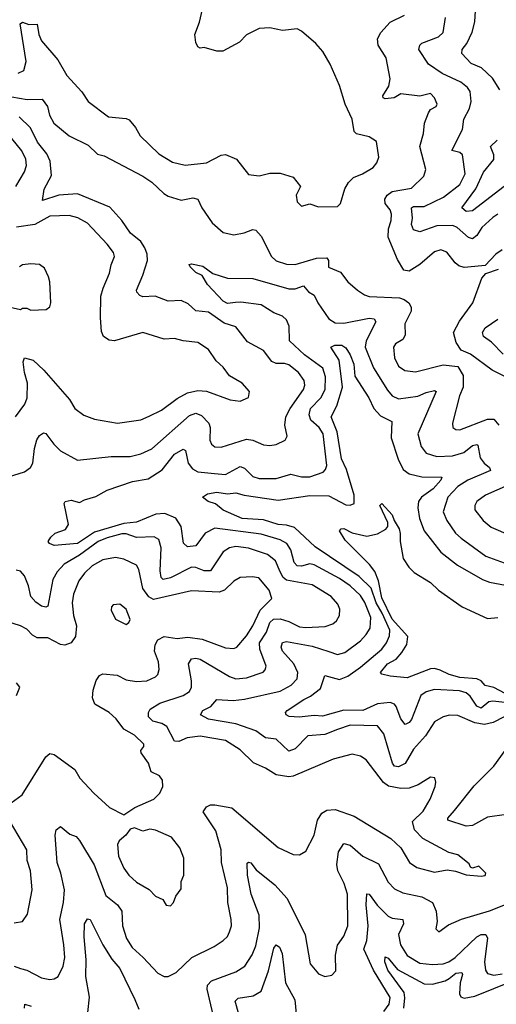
# Model space of a CAD drawing. Extents: x 1954683 to 2060285, y 904798 to 1016299.
# Tile 336 of 472: x 1986162 to 1988417, y 1006054 to 1010715. Entities that reach past the tile are written whole.
import ezdxf

# ---------------------------------------------------------------- set-up
doc = ezdxf.new("R2010")
doc.units = 0

msp = doc.modelspace()

# ---------------------------------------------------------------- linework, layer by layer
at = {"layer": '0CON10XD'}
for points in [[(1986155, 1010462.1), (1986180.5, 1010475), (1986192.9, 1010517.1), (1986164.6, 1010695.4), (1986175, 1010704.2), (1986205, 1010692.2), (1986244, 1010694), (1986251.5, 1010645), (1986264.6, 1010615), (1986341.8, 1010525), (1986385, 1010450.8), (1986455, 1010374.3), (1986485, 1010328.1), (1986582, 1010255), (1986665, 1010247.3), (1986680.5, 1010240.5), (1986710, 1010205), (1986731.9, 1010165), (1986820.5, 1010080.5), (1986885, 1010041.2), (1986945, 1010027.1), (1987045, 1010038), (1987115, 1010074.5), (1987135, 1010076.5), (1987188, 1010055), (1987245, 1009982), (1987295, 1009975.6), (1987345, 1009988.6), (1987395, 1009988.5), (1987455, 1009969.5), (1987490.8, 1009925), (1987469.2, 1009885), (1987475, 1009853.3), (1987495, 1009832), (1987535, 1009844), (1987575, 1009829.4), (1987665, 1009831.2), (1987680, 1009845), (1987700.8, 1009915), (1987717.1, 1009945), (1987741.3, 1009968.7), (1987784, 1009985), (1987834, 1010015), (1987852, 1010038), (1987861.4, 1010065), (1987849.4, 1010139.4), (1987815, 1010161.4), (1987755, 1010174.3), (1987745, 1010186.7), (1987735.6, 1010245), (1987702.2, 1010315), (1987675, 1010403.3), (1987630.6, 1010505), (1987595.7, 1010565), (1987562.4, 1010602.4), (1987495, 1010661.4), (1987475, 1010671.9), (1987405, 1010664.4), (1987345, 1010676.1), (1987295, 1010674.1), (1987235, 1010643.6), (1987201.7, 1010608.3), (1987123.4, 1010566.6), (1987095, 1010566.5), (1987035, 1010584.2), (1987015, 1010581.2), (1987005, 1010586.7), (1986995, 1010607.5), (1986991.1, 1010645), (1987013.2, 1010703.2), (1987026.4, 1010765)], [(1988347.7, 1010487.7), (1988298.3, 1010508.3), (1988254.5, 1010555), (1988256.2, 1010575), (1988277.2, 1010602.8), (1988303, 1010657), (1988316, 1010705), (1988317.9, 1010757.9)], [(1988445, 1009626.5), (1988415, 1009605.6), (1988365, 1009552), (1988315, 1009546.1), (1988265, 1009542.9), (1988240.3, 1009550.3), (1988221.8, 1009565), (1988182.5, 1009615), (1988155, 1009626.5), (1988125, 1009615.6), (1988055, 1009555.6), (1988005, 1009524.6), (1987979.5, 1009529.5), (1987949.6, 1009579.6), (1987904.8, 1009685), (1987906.5, 1009725), (1987919.3, 1009765), (1987920.7, 1009795), (1987915.4, 1009815), (1987890.9, 1009845), (1987888.8, 1009865), (1987900.4, 1009885), (1987925, 1009901.2), (1988015, 1009918.2), (1988073.5, 1009975), (1988083.6, 1010006.4), (1988055.4, 1010115), (1988073, 1010177), (1988077.2, 1010225), (1988096.2, 1010275), (1988105, 1010290), (1988132.9, 1010305), (1988137.3, 1010315), (1988124.4, 1010345), (1988105, 1010365.7), (1988055, 1010353.6), (1987965, 1010364.3), (1987933.8, 1010345), (1987891.2, 1010341.2), (1987882, 1010345), (1987880.8, 1010355), (1987908.6, 1010401.4), (1987914.4, 1010435), (1987895.7, 1010535), (1987858.6, 1010595), (1987854.3, 1010625), (1987870, 1010655), (1987915, 1010703.5), (1987982.7, 1010737.3)], [(1988425, 1009793.9), (1988400.5, 1009779.5), (1988348.7, 1009731.3), (1988325, 1009692.9), (1988305, 1009678.2), (1988285, 1009683.8), (1988231.6, 1009731.6), (1988211.2, 1009741.2), (1988135, 1009739.5), (1988055, 1009710.4), (1988025, 1009720.8), (1988016, 1009745), (1988020.5, 1009775), (1988015.5, 1009825), (1988025, 1009830.5), (1988075, 1009831.6), (1988166.9, 1009875), (1988245, 1009934.6), (1988270.3, 1009985), (1988257.3, 1010075), (1988245, 1010087.2), (1988206, 1010096), (1988256.9, 1010195), (1988263.6, 1010245), (1988289.5, 1010295), (1988297.6, 1010327.6), (1988293.3, 1010375), (1988281.4, 1010395), (1988249.2, 1010419.2), (1988160.5, 1010460.5), (1988095.7, 1010505), (1988051.2, 1010575), (1988054.4, 1010595), (1988065, 1010604.4), (1988142.9, 1010635), (1988165.4, 1010655), (1988176.2, 1010725)], [(1988433.3, 1010383.3), (1988398.7, 1010438.7), (1988347.7, 1010487.7)], [(1986125, 1010350.3), (1986197.1, 1010337.1), (1986268.8, 1010338.8), (1986293.5, 1010305), (1986303.5, 1010263.5), (1986323.1, 1010225), (1986395.8, 1010165.8), (1986485, 1010121.9), (1986529.5, 1010079.5), (1986561.1, 1010071.1), (1986745, 1009973.8), (1986786.8, 1009946.8), (1986843.1, 1009893.1), (1986865, 1009879.6), (1986925, 1009860.8), (1986981.3, 1009871.3), (1987005, 1009865.7), (1987023.1, 1009825), (1987073, 1009753), (1987125, 1009707.5), (1987175, 1009697.3), (1987223.7, 1009706.3), (1987265, 1009721.9), (1987279.4, 1009719.4), (1987305, 1009690.8), (1987353.8, 1009595), (1987375, 1009573.8), (1987425, 1009558.4), (1987465, 1009556.1), (1987566.9, 1009586.9), (1987615, 1009587.7), (1987623.5, 1009575), (1987623.5, 1009543.5), (1987679.4, 1009519.4), (1987715, 1009474.3), (1987760.8, 1009435), (1987792.9, 1009412.9), (1987815, 1009405.5), (1987958.5, 1009398.5), (1987981.2, 1009391.2), (1988003.1, 1009375), (1988013.5, 1009355), (1988014.5, 1009335), (1987984.1, 1009275.9), (1987985, 1009222.5), (1987975, 1009201.8), (1987939.6, 1009180.4), (1987930.5, 1009165), (1987934.6, 1009115), (1987953.8, 1009075), (1987983.8, 1009055), (1988035, 1009048.9), (1988165, 1009081.5), (1988235, 1009073.8), (1988260.8, 1009030.8), (1988259.6, 1008975), (1988242.3, 1008935), (1988210, 1008805), (1988211.9, 1008785), (1988225, 1008774.5), (1988245, 1008773.8), (1988375, 1008823.6), (1988405, 1008823.8), (1988428.3, 1008795)], [(1986078.7, 1008541.3), (1986184.2, 1008575), (1986212.7, 1008595), (1986224.1, 1008615.9), (1986231.8, 1008685), (1986243.4, 1008726.6), (1986255, 1008746), (1986275, 1008760), (1986285, 1008756.2), (1986323.5, 1008705), (1986355, 1008674.5), (1986435, 1008629.4), (1986595, 1008646.8), (1986685, 1008648), (1986735, 1008660.7), (1986786.8, 1008683.2), (1986965, 1008840.7), (1986995, 1008852.2), (1987021.8, 1008841.8), (1987056.2, 1008805), (1987063.1, 1008785), (1987061.5, 1008725), (1987069.4, 1008705), (1987085, 1008692.9), (1987115, 1008691.2), (1987235, 1008729.2), (1987265, 1008724.5), (1987315, 1008702.5), (1987345, 1008700), (1987375.3, 1008704.7), (1987418, 1008725), (1987426.7, 1008743.3), (1987416.8, 1008795), (1987421.4, 1008835), (1987441.1, 1008875), (1987504.7, 1008965), (1987511.4, 1008985), (1987507.2, 1009007.2), (1987481.8, 1009045), (1987435, 1009082), (1987415, 1009088.2), (1987375, 1009087.3), (1987355, 1009096.7), (1987315, 1009148.9), (1987239.5, 1009189.5), (1987185, 1009261.4), (1987128.7, 1009278.7), (1987055, 1009331.1), (1986995, 1009337.1), (1986959.5, 1009369.5), (1986925, 1009385.5), (1986865, 1009383.4), (1986803.3, 1009406.7), (1986745, 1009403.8), (1986729.6, 1009409.6), (1986715.7, 1009425), (1986714.5, 1009435), (1986744.2, 1009505.8), (1986766.1, 1009575), (1986764.7, 1009605), (1986754.3, 1009635), (1986734.7, 1009665), (1986686.5, 1009705), (1986645.2, 1009765), (1986587.8, 1009827.8), (1986435, 1009890.2), (1986346.1, 1009883.9), (1986270, 1009860), (1986277.5, 1009912.5), (1986312.4, 1009977.6), (1986306.1, 1010045), (1986289.6, 1010079.6), (1986245.9, 1010135), (1986212.8, 1010202.8), (1986158.5, 1010255)], [(1986143.2, 1009925), (1986184.6, 1009995), (1986194.6, 1010025), (1986190, 1010055), (1986171.5, 1010095), (1986125, 1010152.7)], [(1988455, 1009925.9), (1988305, 1009810.9), (1988275, 1009807.9), (1988254.4, 1009825), (1988319.8, 1009915), (1988355.7, 1009994.3), (1988406, 1010054), (1988406.1, 1010075), (1988388.9, 1010115), (1988420.9, 1010145)], [(1986575, 1009652), (1986482.6, 1009752.6), (1986437.1, 1009777.1), (1986395, 1009788.8), (1986305, 1009785.2), (1986234.1, 1009745.9), (1986146.8, 1009733.2)], [(1986141.3, 1008835), (1986185.3, 1008895), (1986197.5, 1008925), (1986198.6, 1008995), (1986184.1, 1009045), (1986178.8, 1009095), (1986185, 1009114), (1986225, 1009102.7), (1986276.4, 1009056.4), (1986396.8, 1008916.8), (1986423.3, 1008875), (1986465, 1008843.3), (1986515, 1008823.5), (1986625, 1008805.4), (1986735, 1008821.1), (1986775, 1008837.9), (1986833.2, 1008866.8), (1986907.4, 1008922.6), (1986955, 1008949.3), (1987005, 1008959.6), (1987045, 1008957.1), (1987157.5, 1008915), (1987205, 1008909.2), (1987243.9, 1008926.1), (1987248.8, 1008955), (1987215, 1008993.8), (1987155, 1009028.8), (1987125, 1009070.8), (1987090.9, 1009100.9), (1987055, 1009154.3), (1987005, 1009187.7), (1986935.4, 1009195.4), (1986895, 1009206.7), (1986845, 1009203.1), (1986745, 1009234.2), (1986610, 1009195), (1986585, 1009197.8), (1986558.6, 1009215), (1986548.7, 1009238.7), (1986543.7, 1009303.7), (1986546.3, 1009406.3), (1986555.9, 1009444.1), (1986587.3, 1009515), (1986594.4, 1009555), (1986610, 1009595), (1986605, 1009613.8), (1986575, 1009652)], [(1986116.4, 1009353.6), (1986165, 1009343.3), (1986175, 1009350), (1986195, 1009350), (1986215, 1009340), (1986286.4, 1009343.6), (1986303.6, 1009356.4), (1986308.8, 1009375), (1986304.2, 1009475), (1986297.9, 1009497.9), (1986279.2, 1009539.2), (1986255.9, 1009555.9), (1986215, 1009560), (1986175, 1009554), (1986161.2, 1009545)], [(1988455, 1007415.3), (1988401.9, 1007388.1), (1988361.9, 1007378.1), (1988315, 1007386.7), (1988235, 1007420.4), (1988195, 1007422.9), (1988166.2, 1007415), (1988125, 1007390.8), (1988081.8, 1007325), (1988025, 1007261.8), (1987985, 1007194.6), (1987955, 1007177.3), (1987935, 1007181.8), (1987926.1, 1007195), (1987885, 1007334.3), (1987855, 1007372.1), (1987725, 1007375.3), (1987665, 1007355.3), (1987605, 1007331.9), (1987525, 1007325.4), (1987465, 1007262.5), (1987435, 1007252.1), (1987375, 1007309.6), (1987325.3, 1007315.3), (1987279, 1007349), (1987185, 1007381.1), (1987055, 1007403.1), (1987017.5, 1007425), (1987028.1, 1007445), (1987065.9, 1007464.1), (1987095, 1007496.7), (1987172.4, 1007492.4), (1987225, 1007498.4), (1987395, 1007536.7), (1987447.1, 1007565), (1987475.4, 1007595), (1987478.2, 1007625), (1987459.7, 1007665), (1987406, 1007725), (1987398.5, 1007745), (1987405, 1007766.7), (1987425, 1007770.7), (1987545, 1007749), (1987625, 1007724.7), (1987665, 1007710.6), (1987700.2, 1007719.8), (1987773.8, 1007775), (1987802, 1007805), (1987819.7, 1007835), (1987823.8, 1007885), (1987795, 1007955.4), (1987775, 1007989.4), (1987725, 1008034.3), (1987675, 1008069.8), (1987555, 1008135.2), (1987535, 1008138.7), (1987495, 1008127.5), (1987475, 1008129.4), (1987461.2, 1008145), (1987445, 1008205.6), (1987425.1, 1008235.1), (1987395, 1008253), (1987305, 1008279.6), (1987085, 1008307.9), (1987040, 1008285), (1986995, 1008223.6), (1986955, 1008220.4), (1986936.6, 1008236.6), (1986926.1, 1008316.1), (1986900.8, 1008355), (1986848.1, 1008378.1), (1986805.5, 1008374.5), (1986715, 1008336), (1986655, 1008330.6), (1986515, 1008288.8), (1986435, 1008234.8), (1986325, 1008226.5), (1986302.5, 1008235), (1986296.7, 1008245), (1986308.8, 1008265), (1986330, 1008285), (1986378.3, 1008301.7), (1986392.5, 1008325), (1986372.9, 1008425), (1986376.2, 1008435), (1986405, 1008440), (1986445, 1008428.9), (1986467.9, 1008442.1), (1986522.4, 1008457.6), (1986575, 1008488.5), (1986695, 1008529.3), (1986768.9, 1008541.1), (1986835.6, 1008584.4), (1986895, 1008658), (1986935, 1008682.5), (1986946.4, 1008676.4), (1986959.1, 1008615), (1986979.2, 1008589.2), (1987005.2, 1008575.2), (1987083.2, 1008566.8), (1987135, 1008561.4), (1987205, 1008599.3), (1987225, 1008592.5), (1987265, 1008552.5), (1987295, 1008543.3), (1987375, 1008542.5), (1987445, 1008564.2), (1987495, 1008551.8), (1987535, 1008550.9), (1987597.4, 1008572.6), (1987609.1, 1008585), (1987614.6, 1008605), (1987598, 1008755), (1987579.2, 1008785), (1987538.6, 1008818.6), (1987530.9, 1008845), (1987538.4, 1008875), (1987586.3, 1008925), (1987607.5, 1008965), (1987608.1, 1009025), (1987595.8, 1009065), (1987509.1, 1009129.1), (1987438.5, 1009195), (1987436.3, 1009265), (1987423.9, 1009293.9), (1987405, 1009311.8), (1987365, 1009327.1), (1987304.8, 1009364.8), (1987208.5, 1009378.5), (1987183.3, 1009376.7), (1987145, 1009371.7), (1987125, 1009382.7), (1987051, 1009461), (1987025, 1009504.3), (1986995, 1009517.8), (1986968.8, 1009545), (1986963.8, 1009556.2), (1986975, 1009560), (1987028.7, 1009548.7), (1987075, 1009514.5), (1987145, 1009491.1), (1987265, 1009490), (1987435, 1009441), (1987465, 1009440.4), (1987505, 1009455.4), (1987527.6, 1009427.6), (1987555, 1009411.1), (1987572.8, 1009375), (1987625, 1009299.1), (1987655, 1009280.9), (1987695, 1009278.4), (1987815, 1009301.9), (1987839.2, 1009299.2), (1987846.5, 1009285), (1987800.7, 1009195), (1987796.3, 1009165), (1987836.4, 1009066.4), (1987902, 1008962), (1987924.3, 1008934.3), (1987955, 1008921.1), (1988045, 1008932.9), (1988085, 1008951.1), (1988125, 1008960), (1988131.9, 1008955), (1988046, 1008755), (1988061.3, 1008695), (1988085, 1008663.8), (1988135, 1008646.7), (1988210.3, 1008649.7), (1988263.8, 1008666.2), (1988305, 1008699.7), (1988324.5, 1008704.5), (1988330.2, 1008700.2), (1988340.9, 1008640.9), (1988360, 1008615), (1988384.6, 1008595), (1988389.7, 1008580.3), (1988282.5, 1008535), (1988234.7, 1008505), (1988186.9, 1008455), (1988166.2, 1008385), (1988182.3, 1008345), (1988223.8, 1008285), (1988250.1, 1008260.1), (1988367.8, 1008175), (1988454, 1008144)], [(1988515, 1008997.8), (1988396.7, 1009056.7), (1988295, 1009131.5), (1988251.5, 1009151.5), (1988227.3, 1009187.3), (1988214.6, 1009235), (1988242.6, 1009287.4), (1988306.2, 1009375), (1988348.5, 1009491.5), (1988367, 1009513), (1988428, 1009535)], [(1988448.8, 1009131.2), (1988395, 1009189.1), (1988356.9, 1009215), (1988351.6, 1009235), (1988363.9, 1009256.1), (1988425, 1009297.2)], [(1988555, 1007470.8), (1988400.5, 1007489.5), (1988382.1, 1007485), (1988345, 1007455.3), (1988324.2, 1007465), (1988293.4, 1007513.4), (1988275, 1007528.8), (1988242.7, 1007537.3), (1988125, 1007544.7), (1988085, 1007532.5), (1988059.2, 1007515), (1988015, 1007401.8), (1988005, 1007387.9), (1987985, 1007378.9), (1987965.3, 1007405), (1987943.4, 1007463.4), (1987934.8, 1007474.8), (1987915, 1007482.9), (1987855, 1007476.3), (1987785, 1007445.4), (1987695, 1007446.1), (1987595, 1007418.6), (1987555, 1007421.8), (1987483.5, 1007413.5), (1987437.1, 1007417.1), (1987422.5, 1007425), (1987420, 1007435), (1987428.1, 1007445), (1987506.4, 1007496.4), (1987537.8, 1007512.2), (1987585, 1007548.2), (1987605, 1007610.6), (1987675, 1007592.3), (1987715, 1007607.2), (1987775, 1007649.2), (1987874.8, 1007735.2), (1987897.4, 1007765), (1987912.2, 1007797.8), (1987912.6, 1007825), (1987877.5, 1007905), (1987848.2, 1007955), (1987825, 1008024.2), (1987768.8, 1008078.8), (1987560.3, 1008220.3), (1987461.8, 1008311.8), (1987425, 1008322.4), (1987385, 1008324.8), (1987315, 1008347.9), (1987215, 1008354.4), (1987125, 1008392.7), (1987087.5, 1008422.5), (1987054, 1008435), (1987027.5, 1008455), (1987049.8, 1008470.2), (1987095, 1008478.6), (1987145, 1008470.2), (1987185, 1008475.6), (1987224.4, 1008464.4), (1987385, 1008440.8), (1987535, 1008462.2), (1987625, 1008461), (1987705, 1008418.2), (1987725, 1008416.5), (1987744.2, 1008425), (1987744, 1008465), (1987707.7, 1008585), (1987685, 1008636.7), (1987664.6, 1008764.6), (1987635.8, 1008835), (1987662.9, 1008887.1), (1987689.7, 1008975), (1987674, 1009104), (1987634, 1009165), (1987652.5, 1009175), (1987686, 1009175), (1987705, 1009161.1), (1987725, 1009128.6), (1987742.1, 1009085), (1987747.6, 1009027.6), (1987813.2, 1008925), (1987836.9, 1008875), (1987869.7, 1008839.7), (1987923.2, 1008813.2), (1987918.9, 1008735), (1987952.7, 1008635), (1987976.4, 1008585), (1988004.8, 1008564.8), (1988065, 1008551.1), (1988159.3, 1008549.3), (1988154.3, 1008535), (1988118.4, 1008495), (1988063.1, 1008455), (1988049.1, 1008435), (1988045.3, 1008405), (1988053.1, 1008353.1), (1988076.2, 1008295), (1988154.5, 1008195), (1988232.9, 1008132.9), (1988351.4, 1008065), (1988385, 1008051.9), (1988461.3, 1008038.7)], [(1988526.4, 1008535), (1988365.7, 1008465), (1988325, 1008434.4), (1988316.1, 1008415), (1988315.4, 1008395), (1988355, 1008344.4), (1988392.7, 1008312.7), (1988485, 1008272.9)], [(1988459.3, 1007525), (1988405, 1007554.1), (1988365, 1007563.8), (1988345.6, 1007585.6), (1988325, 1007594.8), (1988245, 1007601), (1988193.3, 1007615), (1988151.5, 1007635), (1988125, 1007643.3), (1988105, 1007641.9), (1987995, 1007598.9), (1987915, 1007607.5), (1987875, 1007616), (1987868.6, 1007625), (1987902.9, 1007665), (1987942.5, 1007687.5), (1987970.2, 1007719.8), (1987993.3, 1007756.7), (1987998.7, 1007795), (1987925, 1007877.1), (1987875, 1007978.7), (1987859.2, 1008059.2), (1987842.3, 1008102.3), (1987816.7, 1008136.7), (1987701.4, 1008251.4), (1987675.7, 1008295), (1987683.3, 1008305), (1987695, 1008305.7), (1987735, 1008285.6), (1987805, 1008269.5), (1987855, 1008280.6), (1987895, 1008303.3), (1987904.2, 1008315.8), (1987904.4, 1008335), (1987865.7, 1008415), (1987875, 1008424.3), (1987925, 1008371.4), (1987934, 1008344), (1987957.8, 1008305), (1987962.2, 1008282.2), (1987962.1, 1008245), (1987976.4, 1008165), (1988002.7, 1008122.7), (1988028.9, 1008098.9), (1988105, 1008051.4), (1988144.1, 1008014.1), (1988255, 1007935.6), (1988375, 1007880), (1988425, 1007885.6)], [(1986825, 1007478.8), (1986935.7, 1007515), (1986965.4, 1007535), (1986974.1, 1007555), (1986975.2, 1007585), (1986961.2, 1007665), (1986975, 1007688.9), (1986995, 1007692.7), (1987015, 1007687.3), (1987155, 1007605.3), (1987185, 1007594.1), (1987235, 1007599.1), (1987313.1, 1007626.9), (1987323.3, 1007636.7), (1987327.9, 1007655), (1987297.8, 1007735), (1987297, 1007765), (1987329.4, 1007815), (1987345, 1007861.5), (1987362.6, 1007877.4), (1987395, 1007878), (1987436, 1007866), (1987485, 1007841.6), (1987515, 1007837.5), (1987607.1, 1007842.9), (1987644, 1007855), (1987660.9, 1007869.1), (1987675.6, 1007895), (1987676.7, 1007925), (1987667.5, 1007947.5), (1987635, 1007984.4), (1987545, 1008040.3), (1987425, 1008062), (1987409, 1008075), (1987395, 1008101.8), (1987372.9, 1008152.9), (1987335, 1008184.1), (1987244, 1008214), (1987185, 1008221.1), (1987155.2, 1008214.8), (1987124.3, 1008195.7), (1987065, 1008106.2), (1987035, 1008106.7), (1986995, 1008122.2), (1986975, 1008123), (1986875, 1008072.4), (1986840, 1008065), (1986830.4, 1008075), (1986825.9, 1008105.9), (1986831.2, 1008215), (1986820.5, 1008255), (1986797.6, 1008267.6), (1986715, 1008263.3), (1986665, 1008280.7), (1986645, 1008280.7), (1986575, 1008262.7), (1986532.4, 1008245), (1986445, 1008180.5), (1986372.3, 1008137.7), (1986338.3, 1008101.7), (1986318.7, 1008065), (1986295, 1007938.8), (1986285, 1007934.5), (1986265, 1007939.1), (1986237.7, 1007957.7), (1986213.6, 1007985), (1986204.1, 1008035), (1986185, 1008083.1), (1986165, 1008103.8), (1986145, 1008109.6)], [(1986104.4, 1006995), (1986173.9, 1007046.1), (1986285, 1007226), (1986305, 1007241.1), (1986325, 1007236.7), (1986422.9, 1007165), (1986445.6, 1007125), (1986513.3, 1007053.3), (1986585.9, 1006985.9), (1986655, 1006950), (1986706.7, 1006985), (1986796.2, 1007025), (1986825, 1007053.3), (1986839.2, 1007085), (1986838, 1007115), (1986823.8, 1007135), (1986784, 1007155), (1986771.9, 1007195), (1986735.8, 1007245), (1986734.2, 1007255.8), (1986748.8, 1007275), (1986749.2, 1007285), (1986705, 1007328.5), (1986655, 1007356.7), (1986617.8, 1007405), (1986585.5, 1007435), (1986517.1, 1007475), (1986505.5, 1007505), (1986508.8, 1007541.2), (1986523.2, 1007586.8), (1986540, 1007610), (1986555, 1007619.1), (1986622.3, 1007612.3), (1986665, 1007590), (1986715, 1007582), (1986764.1, 1007585.9), (1986805, 1007604.6), (1986815.5, 1007615), (1986821.5, 1007638.5), (1986818.2, 1007675), (1986798.9, 1007725), (1986802.3, 1007755), (1986815, 1007780), (1986845, 1007794.7), (1986906.2, 1007786.2), (1986957.9, 1007792.1), (1987025, 1007781.9), (1987135, 1007740.8), (1987175, 1007738.9), (1987189.2, 1007745), (1987235, 1007798.5), (1987265.2, 1007845), (1987300, 1007920), (1987354.4, 1007975), (1987342.9, 1008015), (1987292.6, 1008072.6), (1987261.9, 1008078.1), (1987205, 1008074.6), (1987175, 1008057.3), (1987130.9, 1008015), (1987105, 1008005.3), (1986975, 1008011.2), (1986795, 1007970.9), (1986772.4, 1007982.4), (1986745, 1008022.1), (1986725, 1008112), (1986715, 1008133.1), (1986655, 1008160.8), (1986615, 1008168.9), (1986555, 1008157.6), (1986505, 1008129.1), (1986467.7, 1008095), (1986441, 1008059), (1986416.8, 1007995), (1986410.7, 1007955), (1986416, 1007895), (1986429.7, 1007845), (1986426.1, 1007795), (1986405.4, 1007764.6), (1986375.5, 1007754.5), (1986355, 1007757.7), (1986295, 1007789.3), (1986245, 1007788.2), (1986221.9, 1007801.9), (1986195, 1007829.4), (1986166.2, 1007845), (1986055, 1007880.5)], [(1986665, 1007851.2), (1986678.8, 1007861.2), (1986683.8, 1007875), (1986666.2, 1007925), (1986635, 1007948.8), (1986604.5, 1007945.5), (1986596, 1007935), (1986595, 1007920), (1986615, 1007876.7), (1986665, 1007851.2)], [(1986146.7, 1007515), (1986162.5, 1007555), (1986146.7, 1007575)], [(1986135, 1006234.5), (1986165, 1006223.8), (1986195, 1006214.6), (1986265, 1006178.5), (1986305, 1006171.9), (1986325, 1006174.2), (1986344.4, 1006185.6), (1986367.3, 1006235), (1986374.6, 1006275), (1986370.9, 1006335), (1986351.1, 1006455), (1986369.7, 1006535), (1986373.6, 1006595), (1986356.9, 1006675), (1986338.5, 1006725), (1986330, 1006855), (1986335, 1006880), (1986355, 1006896), (1986399.5, 1006859.5), (1986428.9, 1006848.9), (1986445, 1006829.2), (1986514.8, 1006714.8), (1986568.9, 1006568.9), (1986624.5, 1006525), (1986645.4, 1006495), (1986648.9, 1006425), (1986667.5, 1006365), (1986693.4, 1006323.4), (1986746.5, 1006275), (1986815, 1006201.4), (1986845, 1006185.7), (1986865, 1006185.8), (1986902, 1006205), (1986975.7, 1006275), (1987082.6, 1006327.4), (1987125, 1006355.6), (1987144.4, 1006375), (1987155, 1006396.2), (1987164.5, 1006425), (1987162.7, 1006455), (1987147.1, 1006535), (1987144.7, 1006605), (1987115.9, 1006725), (1987115.8, 1006785), (1987089.2, 1006875), (1987030, 1006965), (1987045, 1006988.9), (1987065, 1006997.7), (1987085, 1006998.2), (1987165, 1006983.2), (1987385, 1006795.7), (1987455, 1006762.5), (1987485, 1006762), (1987515, 1006778.6), (1987555.4, 1006854.6), (1987571.5, 1006925), (1987591.7, 1006958.3), (1987615, 1006973.2), (1987655, 1006975.3), (1987745.2, 1006945.2), (1987918.5, 1006838.5), (1987965.3, 1006795.3), (1988006.9, 1006725), (1988041.5, 1006701.5), (1988125, 1006678.9), (1988185, 1006690), (1988224.2, 1006684.2), (1988275, 1006666.7), (1988345, 1006660), (1988365, 1006663.8), (1988367.5, 1006675), (1988335, 1006707.5), (1988305, 1006697.5), (1988295, 1006702.5), (1988289.3, 1006719.3), (1988235, 1006761.4), (1988193.2, 1006773.2), (1988069.5, 1006839.5), (1988029.7, 1006879.7), (1988020.9, 1006919.1), (1988071.7, 1006968.3), (1988103.3, 1007025), (1988127.5, 1007085), (1988131.2, 1007105), (1988126.7, 1007126.7), (1988105, 1007128.8), (1988047.7, 1007092.3), (1988005, 1007076.9), (1987965, 1007074.7), (1987907, 1007087), (1987883.3, 1007103.3), (1987801.1, 1007211.1), (1987775, 1007228.9), (1987735, 1007237.3), (1987645, 1007214.1), (1987455, 1007133.8), (1987435, 1007130), (1987375, 1007139.6), (1987325, 1007171.2), (1987267.4, 1007197.4), (1987205, 1007258.2), (1987135, 1007302), (1987015, 1007323.3), (1986954.8, 1007315.2), (1986915, 1007297.4), (1986895, 1007299.7), (1986858.4, 1007368.4), (1986835, 1007383.3), (1986791.9, 1007395), (1986771.9, 1007415), (1986770.8, 1007435), (1986778.9, 1007451.1), (1986825, 1007478.8)], [(1988465, 1006952.8), (1988375, 1006939.2), (1988305, 1006900.7), (1988275, 1006896.9), (1988187.5, 1006925), (1988187.1, 1006935), (1988219.4, 1006970.6), (1988312.5, 1007087.5), (1988405, 1007180.5), (1988458.5, 1007255)], [(1986135, 1006439.4), (1986175, 1006445.8), (1986198.9, 1006481.1), (1986220.5, 1006595), (1986212.5, 1006685), (1986197.5, 1006735), (1986195.6, 1006785), (1986113.9, 1006923.9)], [(1986875, 1006520), (1986890, 1006535), (1986900, 1006565), (1986925, 1006600), (1986926.2, 1006635), (1986938.8, 1006665), (1986938.1, 1006745), (1986920, 1006795), (1986880, 1006845), (1986805, 1006878.6), (1986777.7, 1006882.3), (1986744.1, 1006874.1), (1986705, 1006890), (1986685, 1006883.3), (1986663.8, 1006855), (1986632.1, 1006827.9), (1986625, 1006810), (1986630, 1006755), (1986655, 1006698.8), (1986677.5, 1006665), (1986715, 1006631.4), (1986775, 1006597.5), (1986805, 1006566), (1986839.3, 1006549.3), (1986855, 1006522.5), (1986875, 1006520)], [(1987083.7, 1005976.3), (1987049.3, 1006125), (1987050.4, 1006145), (1987069.4, 1006165), (1987185, 1006206.9), (1987226.9, 1006235), (1987262.4, 1006287.6), (1987278.7, 1006331.3), (1987295.7, 1006415), (1987295.2, 1006475), (1987256.4, 1006575), (1987240.3, 1006665), (1987238.8, 1006721.2), (1987245, 1006727.1), (1987255, 1006722.9), (1987281, 1006691), (1987369, 1006619), (1987428, 1006555), (1987512.2, 1006382.2), (1987536.9, 1006245), (1987575, 1006197.5), (1987605, 1006185.7), (1987638.3, 1006191.7), (1987657.6, 1006212.4), (1987656.6, 1006286.6), (1987665, 1006333.3), (1987695, 1006375.6), (1987714.1, 1006425), (1987712.9, 1006575), (1987697.6, 1006625), (1987667.4, 1006685), (1987661.8, 1006715), (1987670, 1006775), (1987695, 1006814.3), (1987725, 1006807.8), (1987785.6, 1006755), (1987858.9, 1006718.9), (1987905, 1006631.5), (1987935, 1006600), (1987975, 1006582), (1988065, 1006562.6), (1988114.5, 1006535), (1988131.8, 1006495), (1988137.5, 1006445), (1988131.4, 1006411.4), (1988145, 1006396.2), (1988190.7, 1006429.3), (1988252.8, 1006457.2), (1988385, 1006495.8), (1988515, 1006547.8)], [(1987885, 1006018.9), (1987910.4, 1006055), (1987914.5, 1006085.5), (1987836.3, 1006215), (1987789.5, 1006315), (1987803.6, 1006356.4), (1987810.2, 1006425), (1987800.9, 1006525), (1987805, 1006577.5), (1987815, 1006575.6), (1987853.7, 1006523.7), (1987905, 1006470.8), (1987925, 1006461.1), (1987974.7, 1006454.7), (1987977.2, 1006435), (1987954.7, 1006385), (1987964.2, 1006335), (1987995.4, 1006285), (1988055, 1006248.8), (1988115, 1006241.4), (1988165, 1006245.3), (1988192.9, 1006255), (1988222.9, 1006275), (1988325, 1006373.1), (1988345, 1006384.6), (1988367.5, 1006385), (1988376.1, 1006366.1), (1988361.3, 1006255), (1988366.2, 1006215), (1988375, 1006198.9), (1988405, 1006191.4), (1988445, 1006198.1)], [(1986484.5, 1006015), (1986492.4, 1006087.6), (1986475.2, 1006185), (1986476.9, 1006265), (1986466.9, 1006373.1), (1986468.5, 1006435), (1986482, 1006458), (1986495.5, 1006455), (1986555.2, 1006335.2), (1986597.7, 1006267.7), (1986635, 1006222.5), (1986706.1, 1006076.1), (1986725, 1006030)], [(1987230.7, 1005895), (1987181.7, 1006068.3), (1987195, 1006083.3), (1987266.5, 1006093.5), (1987303.8, 1006116.2), (1987338.3, 1006211.7), (1987365, 1006320), (1987375, 1006335.6), (1987391.1, 1006325), (1987403.8, 1006293.8), (1987419.5, 1006155), (1987464.3, 1006075), (1987472.7, 1005975)], [(1987979.6, 1006035), (1987984.9, 1006085), (1987980.4, 1006110.4), (1987903.5, 1006215), (1987890.2, 1006255), (1987891.5, 1006278.5), (1987905, 1006272.9), (1987949.2, 1006219.2), (1988075, 1006150.8), (1988115, 1006149.3), (1988175, 1006165.5), (1988193.5, 1006176.5), (1988225, 1006201.2), (1988254.6, 1006204.6), (1988257.6, 1006195), (1988246.8, 1006155), (1988242.7, 1006102.7), (1988249.5, 1006089.5), (1988265, 1006082.3), (1988315, 1006093), (1988495, 1006164.9)], [(1986183.8, 1006035), (1986186.2, 1006053.8), (1986216, 1006045)]]:
    msp.add_lwpolyline(points, dxfattribs=at)

doc.saveas('drawing.dxf')
